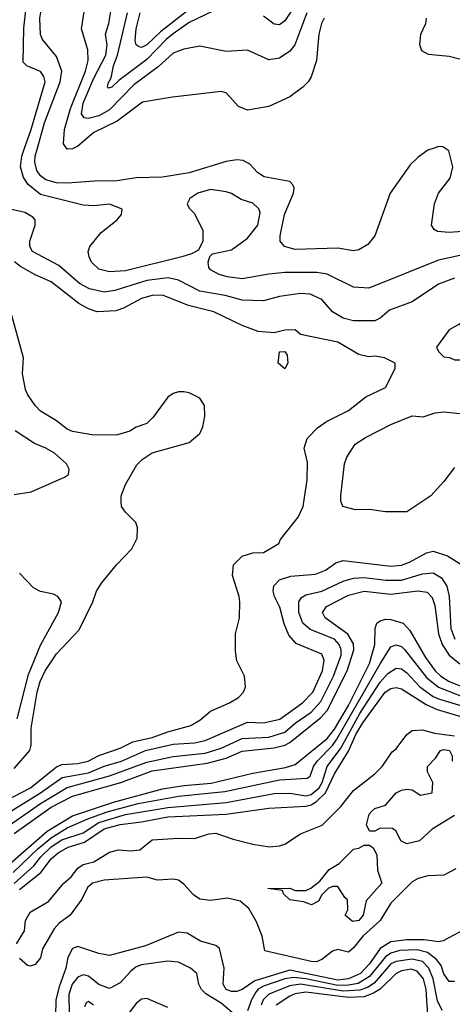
# Model space of a CAD drawing. Header units: inches. Extents: x 1793402 to 1900366, y 320852 to 470679.
# Tile 424 of 604: x 1840571 to 1842202, y 456774 to 460484. Entities that reach past the tile are written whole.
import ezdxf

# ---------------------------------------------------------------- set-up
doc = ezdxf.new("R2010")
doc.units = ezdxf.units.IN
doc.header["$MEASUREMENT"] = 0
doc.layers.add('B8445', color=7, linetype='Continuous')
doc.layers.add('B8446', color=7, linetype='Continuous')

msp = doc.modelspace()

# ---------------------------------------------------------------- linework, layer by layer
at = {"layer": 'B8445', "color": 4}
for points, elevation in [([(1842230, 459595.6), (1842150, 459578.4), (1841887.1, 459472.9), (1841830, 459476), (1841730, 459525.1), (1841691.3, 459531.3), (1841570, 459531.5), (1841510, 459525.6), (1841410, 459507.3), (1841354.8, 459514.8), (1841323.3, 459523.3), (1841290, 459542), (1841284, 459550), (1841282, 459570), (1841288.4, 459591.6), (1841298, 459602), (1841370, 459617.3), (1841430, 459660.7), (1841469.3, 459710), (1841477, 459757), (1841472, 459772), (1841450, 459792.7), (1841406.3, 459806.3), (1841370, 459828.7), (1841350, 459835.3), (1841290, 459844), (1841242, 459830), (1841212, 459810), (1841202, 459790), (1841210, 459774), (1841230, 459754), (1841262, 459690), (1841262, 459650), (1841244.7, 459615.3), (1841218.5, 459601.5), (1841182, 459590), (1840970, 459538), (1840910, 459534), (1840870, 459543.7), (1840841.2, 459570), (1840833.2, 459590), (1840829.3, 459610), (1840836, 459630), (1840877.7, 459682.3), (1840939, 459730), (1840955.3, 459750), (1840958, 459770), (1840910, 459789.2), (1840850, 459782.9), (1840810, 459785.6), (1840650, 459826), (1840603.3, 459863.3), (1840585.1, 459890), (1840574.7, 459930), (1840578.9, 459970), (1840589.6, 460000)], 348), ([(1842132.9, 460000), (1842110, 459992), (1842073.3, 459966.7), (1842043.1, 459936.9), (1841968, 459830), (1841910.4, 459669.6), (1841883, 459637), (1841850, 459617.2), (1841830, 459613.2), (1841770, 459623.7), (1841610, 459618), (1841569.5, 459629.5), (1841553.2, 459650), (1841552.7, 459670), (1841569.6, 459750), (1841602.7, 459830), (1841605.2, 459850), (1841601.2, 459861.2), (1841590, 459874), (1841492.1, 459892.1), (1841467.7, 459907.7), (1841439.1, 459939.1), (1841413.3, 459953.3), (1841390, 459955.6), (1841350, 459949.6), (1841210, 459906.6), (1841110, 459891.2), (1841010, 459887.6), (1840930, 459876.2), (1840870, 459877), (1840751.8, 459868.2), (1840710, 459869.7), (1840670, 459881.1), (1840650, 459896.3), (1840635.5, 459915.5), (1840627.6, 459947.6), (1840629.8, 459970), (1840638.1, 460000)], 344), ([(1840775.7, 460000), (1840770, 459997), (1840750, 459996), (1840747.4, 460000)], 336), ([(1842290, 459689.4), (1842190, 459682), (1842146, 459686), (1842133.6, 459693.6), (1842124, 459710), (1842135.1, 459790), (1842149.6, 459830.4), (1842193.6, 459886.4), (1842203.7, 459930), (1842189.4, 459989.4), (1842173.9, 460000)], 344), ([(1842210.5, 459509.5), (1842150, 459487), (1842050, 459421.2), (1841964.7, 459390), (1841930, 459359), (1841910, 459349.2), (1841830, 459349.4), (1841790, 459359.5), (1841750, 459382.7), (1841710, 459429.3), (1841666, 459450), (1841630, 459452), (1841550, 459440.9), (1841490, 459424.5), (1841410, 459427.3), (1841345.3, 459445.3), (1841250, 459460.5), (1841170, 459502.9), (1841131.3, 459511.3), (1841050, 459501.1), (1840930, 459464.2), (1840890, 459457.6), (1840834, 459470), (1840796, 459490), (1840718.3, 459558.3), (1840619, 459610), (1840609.2, 459630), (1840609.3, 459649.3), (1840629.2, 459710), (1840629, 459730), (1840620.2, 459740.2), (1840590, 459758), (1840530, 459771.8)], 352), ([(1840490, 457526.3), (1840611.6, 457590), (1840710, 457669), (1840730, 457677.3), (1840790, 457681.5), (1840829.8, 457690.2), (1840870, 457711.7), (1840950, 457738.9), (1840997.6, 457762.4), (1841070, 457779.6), (1841130, 457801.1), (1841215.8, 457824.2), (1841250, 457844), (1841290, 457878.8), (1841362, 457910), (1841395.3, 457930), (1841415.3, 457950), (1841422, 457970), (1841419, 458010), (1841390, 458068), (1841384.8, 458104.8), (1841385.1, 458170), (1841399.3, 458230), (1841401.2, 458290), (1841399, 458310), (1841373.2, 458390), (1841377.2, 458430), (1841410, 458462.8), (1841450, 458474.8), (1841490, 458476), (1841548, 458510), (1841554.6, 458525.4), (1841621.2, 458610), (1841639.3, 458650), (1841655.1, 458750), (1841655.5, 458815.5), (1841644, 458870), (1841654.6, 458905.4), (1841693.6, 458946.4), (1841728, 458970), (1841810, 459010.8), (1841876.5, 459063.5), (1841950, 459098), (1841986, 459170), (1841986, 459190), (1841946, 459210), (1841910, 459216), (1841886.4, 459213.6), (1841850, 459222.7), (1841770, 459269.3), (1841630, 459298), (1841610, 459315.3), (1841570, 459314), (1841530, 459304), (1841470, 459309.3), (1841410, 459332), (1841303.3, 459383.3), (1841207, 459407), (1841110, 459445.6), (1841070, 459444.2), (1841030, 459433.3), (1840962.9, 459397.1), (1840933.5, 459386.5), (1840863.5, 459383.5), (1840830, 459394), (1840794.2, 459414.1), (1840690, 459496.9), (1840630, 459523), (1840573.9, 459553.9), (1840552, 459572)], 356), ([(1840550, 457662.6), (1840609.4, 457730), (1840614.5, 457750), (1840614, 457814), (1840636.9, 457950), (1840648.3, 457990), (1840666.6, 458030), (1840710, 458094), (1840795.5, 458184.5), (1840846.6, 458290), (1840860.9, 458330), (1840879.1, 458360.9), (1840936, 458430), (1840993.2, 458490), (1841014, 458530), (1841015.3, 458570), (1841008.9, 458588.9), (1840970, 458628), (1840955.3, 458650), (1840954, 458670), (1840954, 458690), (1840970, 458732), (1841012.9, 458807.1), (1841032.9, 458827.1), (1841070, 458851.3), (1841210, 458891.3), (1841250, 458924.7), (1841262, 458950), (1841268.7, 458990), (1841268, 459030), (1841250, 459058), (1841210, 459078), (1841190, 459082), (1841170, 459082), (1841150, 459075.3), (1841130, 459062), (1841073.7, 458986.3), (1841050, 458962), (1841010, 458948.7), (1840986.8, 458933.2), (1840939.8, 458920.2), (1840850, 458918), (1840770, 458932.3), (1840750, 458940.9), (1840710, 458972.7), (1840650, 459009.3), (1840629.2, 459030), (1840601.2, 459070), (1840593.2, 459090), (1840581.2, 459150), (1840585.2, 459210), (1840542, 459370)], 364), ([(1842210, 458797.2), (1842170, 458744), (1842121, 458690), (1842030, 458629.2), (1841949.6, 458629.6), (1841890, 458638), (1841836.5, 458636.5), (1841788.7, 458650), (1841781.2, 458670), (1841781.2, 458690), (1841796, 458810), (1841804.1, 458835.9), (1841835.5, 458884.5), (1841875.3, 458910), (1841970, 458958.8), (1842050, 458990.7), (1842092.5, 458987.5), (1842137.2, 459002.8), (1842170, 459006.8), (1842230, 459000.7)], 352), ([(1840550, 458694.8), (1840614.8, 458705.2), (1840740.2, 458759.8), (1840755.3, 458770), (1840758, 458790), (1840748, 458810), (1840702, 458850), (1840670, 458869.2), (1840626.8, 458886.8), (1840554.5, 458934.5)], 368), ([(1840513.9, 457486.1), (1840649.7, 457570), (1840731.5, 457628.5), (1840830, 457645.6), (1840890, 457671.3), (1840955.1, 457690), (1841045.2, 457730), (1841150, 457753.8), (1841230, 457759), (1841270, 457767.6), (1841430, 457836.4), (1841490, 457834.4), (1841551.8, 457848.2), (1841637.6, 457910), (1841675.8, 457950), (1841712.6, 458030), (1841718.4, 458070), (1841710, 458092.7), (1841613.1, 458133.1), (1841585.1, 458165.1), (1841567.6, 458207.6), (1841551.8, 458270), (1841532, 458310), (1841527, 458330), (1841529.5, 458350.5), (1841550, 458373.4), (1841593.4, 458386.6), (1841685.8, 458394.2), (1841724, 458410), (1841762.7, 458437.3), (1841790, 458446), (1841970, 458424.6), (1842010, 458428.8), (1842040.1, 458439.9), (1842104.4, 458475.6), (1842130, 458481.6), (1842183.7, 458463.7), (1842238, 458430)], 352), ([(1840520.6, 457439.4), (1840649.7, 457530), (1840750, 457591.3), (1840910, 457634.2), (1841050, 457686.2), (1841150, 457706.9), (1841270, 457720.2), (1841330, 457738.5), (1841410, 457775.3), (1841510, 457780.8), (1841570, 457798.9), (1841610, 457833.1), (1841670, 457874.6), (1841705.8, 457914.2), (1841754.2, 458010), (1841783.1, 458090), (1841782.6, 458110), (1841775.4, 458130), (1841758.4, 458150), (1841665.7, 458185.7), (1841638.7, 458210), (1841623.5, 458250), (1841623.6, 458290), (1841633.3, 458306.7), (1841650, 458317.1), (1841710, 458330.3), (1841790, 458368.7), (1841830, 458379.5), (1841870, 458382.3), (1841951.5, 458371.5), (1842010, 458371.5), (1842090, 458396), (1842130, 458399.5), (1842160.6, 458380.6), (1842181.3, 458350), (1842190.3, 458310), (1842196.9, 458190), (1842212, 458150)], 348), ([(1840561.3, 457850), (1840604, 458016), (1840650, 458126.8), (1840718, 458250), (1840729, 458290), (1840715.3, 458310), (1840698.9, 458318.9), (1840649.5, 458329.5), (1840623.2, 458343.2), (1840570, 458399)], 368), ([(1840550, 457417.3), (1840690, 457517.2), (1840770, 457558.2), (1840952.3, 457610), (1841070, 457652.9), (1841277.4, 457682.6), (1841350, 457700.7), (1841410, 457728), (1841530, 457740.7), (1841570, 457750.2), (1841590, 457760.2), (1841705.9, 457854.1), (1841730, 457880.9), (1841805.3, 458030), (1841830.7, 458110), (1841830, 458132.3), (1841808.2, 458168.2), (1841722.7, 458230), (1841712.7, 458250), (1841727.3, 458272.7), (1841810, 458314.9), (1841870, 458330.3), (1841970, 458319.6), (1842071.9, 458331.9), (1842107.1, 458327.1), (1842126.1, 458306.1), (1842136.1, 458276.1), (1842150.2, 458170), (1842164, 458130), (1842190.3, 458090), (1842230, 458056.9)], 344), ([(1840535.8, 457304.1), (1840674.2, 457425.8), (1840770, 457483.8), (1840924.2, 457535.8), (1841110, 457585.2), (1841190, 457598.8), (1841293.2, 457606.8), (1841450, 457644.7), (1841573.5, 457666.5), (1841610, 457677.8), (1841730, 457774.9), (1841757.5, 457810), (1841810, 457899.5), (1841890, 458058), (1841909.7, 458129.7), (1841911.6, 458190), (1841918, 458210), (1841930, 458219.3), (1841950, 458224.9), (1841970, 458224.2), (1842016.3, 458210), (1842041.8, 458181.8), (1842100.7, 458080.7), (1842137.4, 458030), (1842158.7, 458010), (1842190, 457990.2), (1842250, 457966.5)], 336), ([(1840546.6, 457270), (1840640.1, 457359.9), (1840690, 457401.5), (1840750, 457438.9), (1840827.5, 457472.5), (1840900.8, 457499.2), (1841017.2, 457530), (1841170, 457557.8), (1841344.5, 457575.5), (1841550, 457619.6), (1841654.2, 457625.9), (1841666, 457634), (1841679.1, 457670), (1841692.4, 457690), (1841750, 457749.1), (1841767.2, 457772.8), (1841930, 458056.4), (1841970, 458120.7), (1841976.2, 458123.8), (1841990, 458128), (1842010, 458121.6), (1842023, 458110), (1842105.1, 458005.1), (1842149.4, 457969.4), (1842249.4, 457929.4)], 332), ([(1840550, 457229.1), (1840623.9, 457296.1), (1840650.8, 457330), (1840690, 457366.5), (1840730, 457392.9), (1840810, 457419.6), (1840870, 457458.2), (1840970, 457488.5), (1841130, 457515.2), (1841350, 457533.6), (1841530, 457567.8), (1841589, 457569), (1841650, 457559.1), (1841670, 457564.9), (1841699.8, 457590), (1841711.5, 457610), (1841729.8, 457670), (1841781.5, 457738.5), (1841853.8, 457870), (1841930, 457987.2), (1841959.1, 458020.9), (1841990, 458040.4), (1842010, 458038.4), (1842030, 458023.1), (1842079.5, 457970), (1842130, 457933.8), (1842150, 457924.7), (1842330, 457871.2)], 328), ([(1840570, 457206.9), (1840651.1, 457270), (1840690, 457321.3), (1840715.7, 457344.3), (1840754.2, 457365.8), (1840814.8, 457385.2), (1840890, 457435), (1840950, 457451.8), (1841030, 457461), (1841130, 457480.7), (1841350, 457490.2), (1841510, 457512.9), (1841650, 457520.6), (1841670, 457525.6), (1841690, 457537.8), (1841723.5, 457570), (1841757.8, 457642.2), (1841810, 457727.4), (1841838.4, 457790), (1841865.1, 457834.9), (1841948.5, 457950), (1841970, 457964.2), (1841990, 457967), (1842010, 457963.1), (1842103.5, 457903.5), (1842144.3, 457884.3), (1842314.6, 457834.6)], 324), ([(1840559, 457001), (1840589.2, 457050.8), (1840593.2, 457090), (1840610, 457120.7), (1840679.5, 457160.5), (1840738, 457230), (1840765.4, 457254.6), (1840790, 457287.3), (1840810, 457300.7), (1840850, 457310.4), (1840910, 457346.4), (1840943.9, 457356.1), (1840990, 457352.2), (1841024.4, 457355.6), (1841070, 457393.8), (1841170, 457400.3), (1841230, 457398.4), (1841284.5, 457415.5), (1841310, 457418.5), (1841375.8, 457395.8), (1841450, 457377.6), (1841512.5, 457367.5), (1841550, 457370.7), (1841570, 457377.3), (1841630, 457415.5), (1841711.3, 457448.7), (1841781.5, 457518.6), (1841830, 457579.1), (1841910, 457642.8), (1841937.2, 457670), (1841975.1, 457724.9), (1841990, 457736), (1842030, 457791), (1842050, 457806), (1842090, 457807.7), (1842135.4, 457795.4), (1842210, 457786)], 316), ([(1842210, 457485.2), (1842126.4, 457433.6), (1842078, 457390), (1842030, 457379), (1842008, 457390), (1841990, 457426), (1841976.4, 457436.4), (1841930, 457438), (1841910, 457426), (1841890, 457426), (1841878, 457450), (1841889, 457490), (1841898, 457502), (1841910, 457511), (1841950, 457524.7), (1841990, 457570.8), (1842010, 457581), (1842030, 457584.7), (1842050, 457582), (1842082, 457562), (1842126, 457570), (1842128, 457610), (1842108, 457650), (1842108, 457670), (1842138.6, 457701.4), (1842158, 457730), (1842170, 457733.4), (1842191, 457730), (1842201, 457710), (1842202, 457690)], 312), ([(1842215.6, 457284.4), (1842170, 457260.9), (1842110, 457258), (1842072.8, 457247.2), (1842050, 457235.1), (1841970, 457154.5), (1841930.3, 457090), (1841864.2, 457030), (1841830, 456986), (1841810, 456969.6), (1841770, 456980.5), (1841750, 456974.3), (1841710, 456942.6), (1841690, 456934.3), (1841670, 456935.1), (1841495.3, 456975.3), (1841485.1, 457030), (1841464.4, 457084.4), (1841434.5, 457134.5), (1841402.3, 457162.2), (1841353.9, 457173.9), (1841290, 457164.5), (1841250, 457169.5), (1841226.5, 457186.5), (1841190, 457227), (1841170, 457241.6), (1841150, 457245.6), (1841090, 457241.2), (1841050, 457253.2), (1840890, 457242), (1840846, 457230), (1840826.7, 457213.3), (1840805.5, 457170), (1840761.6, 457110), (1840720.2, 457079.7), (1840701.4, 457058.6), (1840657.3, 456982.7), (1840650, 456948.7), (1840630, 456924), (1840610, 456918), (1840600.4, 456920.4), (1840570, 456946)], 316), ([(1842245.3, 457054.7), (1842167.1, 457012.9), (1842150, 457009.7), (1842096.4, 457016.4), (1842030, 457017.2), (1841970, 457008.8), (1841930, 456984), (1841890, 456925.7), (1841855.2, 456890), (1841810.6, 456869.4), (1841770, 456864.8), (1841590, 456901.8), (1841458.1, 456861.9), (1841410, 456829.6), (1841390, 456822), (1841370, 456822), (1841350, 456829.6), (1841338.4, 456850), (1841342.4, 456910), (1841324, 456984), (1841310, 456995.3), (1841252.1, 457012.1), (1841202, 457042), (1841170, 457045.1), (1841045.8, 456994.2), (1840910, 456958), (1840870, 456965.1), (1840790, 456991.3), (1840770, 456984.5), (1840752, 456950), (1840745.2, 456910), (1840720, 456840), (1840707.7, 456790), (1840706.6, 456726.6)], 324), ([(1842210, 456859), (1842190, 456859), (1842170, 456889), (1842159.5, 456919.5), (1842142.8, 456942.8), (1842108.4, 456968.4), (1842070, 456979.4), (1842003.6, 456976.4), (1841970, 456966), (1841950, 456952.1), (1841890, 456878.8), (1841847.3, 456852.7), (1841810, 456845.7), (1841770, 456844.9), (1841650, 456869.9), (1841605, 456875), (1841570, 456869.8), (1841490, 456841.5), (1841469.6, 456830.5), (1841461, 456819), (1841444.7, 456790), (1841430, 456749.3)], 328), ([(1841390, 456727.8), (1841330, 456778.5), (1841273.2, 456813.2), (1841256.2, 456830), (1841246.6, 456850), (1841239, 456890), (1841215.3, 456910), (1841170, 456932.3), (1841130, 456936), (1841030, 456922.9), (1841010, 456914.5), (1840990, 456898), (1840950, 456854), (1840910, 456833.6), (1840870, 456847.8), (1840830, 456879.5), (1840810, 456885.1), (1840790, 456875.6), (1840769.1, 456850), (1840756.5, 456810), (1840757.5, 456737.5)], 328), ([(1842163.6, 456750), (1842146.5, 456786.5), (1842129.8, 456870), (1842114, 456910), (1842090, 456935.3), (1842050, 456944.4), (1841990, 456934.8), (1841970, 456925.6), (1841906.8, 456853.2), (1841882.8, 456837.2), (1841852.9, 456827.1), (1841790, 456823.8), (1841630, 456849.1), (1841590, 456843.2), (1841522.9, 456817.1), (1841508.7, 456810), (1841489.1, 456790), (1841480.8, 456770)], 332), ([(1842111.1, 456711.1), (1842103.7, 456830), (1842093.6, 456870), (1842070, 456898.5), (1842046.4, 456906.4), (1842010, 456900.3), (1841990.4, 456890), (1841929.5, 456830.5), (1841904.9, 456815.1), (1841870, 456802), (1841810, 456799), (1841650, 456819), (1841610, 456813.5), (1841590, 456804.7), (1841537.6, 456770)], 336), ([(1840848.7, 456770), (1840830, 456784), (1840821.4, 456778.6), (1840816, 456764)], 332), ([(1841130, 456761.2), (1841050, 456796), (1841030, 456792.7), (1841010, 456777.2), (1840970, 456724)], 332)]:
    msp.add_lwpolyline(points, dxfattribs=dict(at, elevation=elevation))
for points, elevation in [([(1842230, 459338), (1842190, 459315.3), (1842142, 459250), (1842150, 459234), (1842170, 459214), (1842191.6, 459211.6), (1842210, 459202), (1842230, 459202), (1842248.4, 459211.6), (1842270, 459214), (1842286, 459230), (1842286, 459250), (1842270, 459286), (1842255.3, 459295.3)], 356), ([(1841570, 459168.7), (1841546, 459190), (1841550, 459232), (1841570, 459234), (1841579.6, 459219.6), (1841582, 459190)], 356), ([(1841826, 457086), (1841798, 457110), (1841808, 457130), (1841807.3, 457167.3), (1841796.4, 457176.4), (1841770, 457218), (1841750, 457218), (1841734, 457210), (1841710, 457186), (1841698, 457162), (1841671.3, 457148.7), (1841640.4, 457160.4), (1841590, 457168), (1841566, 457190), (1841562, 457202), (1841506, 457210), (1841588.9, 457211.1), (1841610, 457202), (1841650, 457202), (1841668.9, 457211.1), (1841702, 457238), (1841738, 457282), (1841775.5, 457304.5), (1841830, 457358), (1841850, 457362), (1841870, 457374), (1841890, 457374), (1841903.6, 457363.6), (1841916.9, 457336.9), (1841919.6, 457279.6), (1841936, 457230), (1841876.9, 457163.1), (1841866, 457110), (1841850, 457089.4)], 312)]:
    msp.add_lwpolyline(points, close=True, dxfattribs=dict(at, elevation=elevation))
at = {"layer": 'B8446', "color": 4}
for points, elevation in [([(1840747.4, 460000), (1840736.6, 460016.6), (1840740.4, 460070), (1840763.1, 460150), (1840819.2, 460290), (1840829.7, 460330), (1840827.6, 460370), (1840803.6, 460450), (1840817.2, 460530), (1840843.3, 460576.7), (1840920.9, 460630), (1840931.1, 460648.9), (1840948.2, 460710), (1840964.1, 460748.9)], 336), ([(1840638.1, 460000), (1840664.8, 460095.2), (1840723.9, 460250), (1840729.7, 460290), (1840710, 460346), (1840657, 460410), (1840650, 460428.7), (1840646.6, 460490), (1840656.9, 460550), (1840679.3, 460597.6)], 344), ([(1840589.6, 460000), (1840613.2, 460066.8), (1840666.6, 460250), (1840662.7, 460270), (1840650, 460289), (1840598, 460310), (1840584.1, 460324.1), (1840587.2, 460452.8), (1840595.4, 460530), (1840603.2, 460557.2)], 348), ([(1841630.2, 460569.8), (1841570, 460479.3), (1841550, 460465.1), (1841530, 460467), (1841490, 460497)], 328), ([(1841653.7, 460510), (1841608, 460390), (1841590, 460366), (1841550, 460339.3), (1841510, 460333.2), (1841430, 460368.7), (1841350, 460364), (1841250, 460384), (1841190, 460373.2), (1841150, 460358), (1841092.9, 460307.1), (1841001.2, 460238.8), (1840910, 460144), (1840870, 460121.5), (1840830, 460111.3), (1840813.8, 460113.8), (1840804.7, 460130), (1840809.8, 460170), (1840850, 460263.8), (1840895.6, 460350), (1840900.5, 460390), (1840894.5, 460430), (1840907, 460470), (1840917.6, 460530)], 332), ([(1841330, 460531.3), (1841210, 460473.7), (1841149.5, 460430.5), (1841123.6, 460410), (1841050, 460333.7), (1840944.4, 460255.6), (1840918, 460230), (1840905.6, 460225.6), (1840902, 460230), (1840905.2, 460245.2), (1840915.5, 460264.5), (1840924.4, 460310), (1840940.4, 460350), (1840976.9, 460510)], 328), ([(1841210, 460522), (1841101.5, 460438.5), (1841050, 460389.7), (1841030, 460379.6), (1841021.7, 460381.7), (1841010, 460389.2), (1841005.9, 460405.9), (1841009.8, 460450), (1841025.1, 460510)], 324), ([(1841719.3, 460490), (1841708.4, 460470), (1841699.3, 460430), (1841690.5, 460330), (1841670, 460268.7), (1841658.8, 460250), (1841638.8, 460230), (1841590, 460193.2), (1841510, 460157.2), (1841430, 460142.7), (1841396.5, 460156.5), (1841350, 460208), (1841330, 460213.2), (1841147.5, 460192.5), (1841033.6, 460173.6), (1840938.2, 460101.8), (1840850, 460058.7), (1840790, 460007.6), (1840775.7, 460000)], 336), ([(1842656.2, 460000), (1842639.8, 460019.7), (1842577.8, 460057.8), (1842530, 460078), (1842470.3, 460089.7), (1842410, 460091.3), (1842370, 460102.4), (1842310, 460154), (1842262.3, 460222.3), (1842252, 460250), (1842249.2, 460310), (1842234.5, 460334.5), (1842190, 460346), (1842112.5, 460352.5), (1842087, 460367), (1842079.3, 460390), (1842083.7, 460430), (1842102.7, 460470), (1842105.2, 460490)], 336), ([(1842173.9, 460000), (1842165.6, 460005.6), (1842150, 460006), (1842132.9, 460000)], 344)]:
    msp.add_lwpolyline(points, dxfattribs=dict(at, elevation=elevation))

doc.saveas('drawing.dxf')
